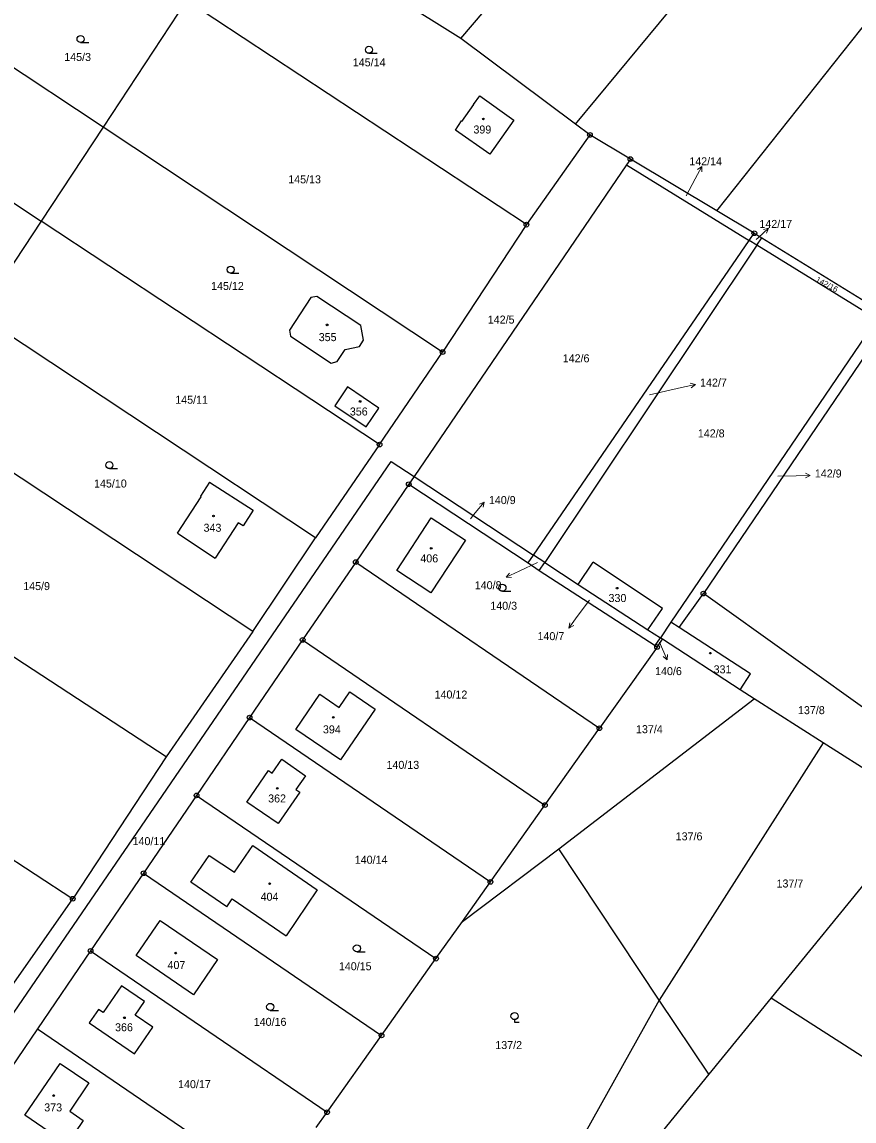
# Model space of a CAD drawing. Extents: x -694609 to -690140, y -1033292 to -1029794.
# Drawn here: x -692786 to -692609.2, y -1031760.9 to -1031527.4 of the extents above; entities that cross this region are included whole.
import ezdxf
from ezdxf.enums import TextEntityAlignment as Align

# ---------------------------------------------------------------- set-up
doc = ezdxf.new("R2010")
doc.units = 0
doc.header["$LTSCALE"] = 0.68
for name, color, linetype, lineweight in [('1', 7, 'Continuous', 25), ('3', 7, 'Continuous', 25), ('5', 7, 'Continuous', 25), ('7', 7, 'Continuous', 13), ('8', 7, 'Continuous', 25)]:
    doc.layers.add(name, color=color, linetype=linetype, lineweight=lineweight)
doc.layers.add('2', color=7, linetype='Continuous')

msp = doc.modelspace()

# ---------------------------------------------------------------- linework, layer by layer
at = {"layer": '1'}
for p, q in [((-692692.71, -1031530.91), (-692627.47, -1031454.27)), ((-692668.37, -1031549.11), (-692604.9, -1031472.56)), ((-692638.3, -1031567.51), (-692583.56, -1031498.53)), ((-692692.71, -1031530.91), (-692723.47, -1031511.71)), ((-692750.99, -1031522.87), (-692768.7, -1031549.76)), ((-692678.79, -1031570.47), (-692750.99, -1031522.87)), ((-692668.37, -1031549.11), (-692692.71, -1031530.91)), ((-692768.7, -1031549.76), (-692793.35, -1031533.48)), ((-692692.52, -1031548.52), (-692689.98, -1031544.97)), ((-692689.98, -1031544.97), (-692690.07, -1031544.92)), ((-692693.83, -1031550.36), (-692692.59, -1031548.44)), ((-692692.59, -1031548.44), (-692692.52, -1031548.52)), ((-692681.46, -1031548.27), (-692686.6, -1031555.5)), ((-692768.7, -1031549.76), (-692781.88, -1031569.73)), ((-692696.62, -1031597.53), (-692768.7, -1031549.76)), ((-692686.6, -1031555.5), (-692693.83, -1031550.36)), ((-692665.29, -1031551.41), (-692668.37, -1031549.11)), ((-692665.29, -1031551.41), (-692678.79, -1031570.47)), ((-692656.7, -1031556.55), (-692665.29, -1031551.41)), ((-692802.84, -1031555.98), (-692781.88, -1031569.73)), ((-692657.53, -1031557.77), (-692702.68, -1031623.98)), ((-692656.7, -1031556.55), (-692657.53, -1031557.77)), ((-692657.53, -1031557.77), (-692631.43, -1031573.85)), ((-692638.3, -1031567.51), (-692656.7, -1031556.55)), ((-692630.36, -1031572.29), (-692638.3, -1031567.51)), ((-692781.88, -1031569.73), (-692795.11, -1031589.67)), ((-692710, -1031617.19), (-692781.88, -1031569.73)), ((-692678.79, -1031570.47), (-692696.62, -1031597.53)), ((-692677.3, -1031640.7), (-692631.43, -1031573.85)), ((-692631.43, -1031573.85), (-692630.36, -1031572.29)), ((-692629.81, -1031574.84), (-692631.43, -1031573.85)), ((-692630.36, -1031572.29), (-692628.76, -1031573.27)), ((-692629.81, -1031574.84), (-692628.76, -1031573.27)), ((-692628.76, -1031573.27), (-692603.26, -1031588.97)), ((-692629.81, -1031574.84), (-692674.91, -1031642.27)), ((-692604.32, -1031590.53), (-692629.81, -1031574.84)), ((-692723.32, -1031585.72), (-692724.61, -1031585.97)), ((-692713.95, -1031591.92), (-692723.32, -1031585.72)), ((-692724.61, -1031585.97), (-692729.16, -1031592.86)), ((-692723.58, -1031636.99), (-692795.11, -1031589.67)), ((-692713.42, -1031595), (-692713.95, -1031591.92)), ((-692604.32, -1031590.53), (-692648.12, -1031654.92)), ((-692602.42, -1031591.7), (-692641.18, -1031648.84)), ((-692729.16, -1031592.86), (-692728.91, -1031594.16)), ((-692728.91, -1031594.16), (-692720.26, -1031599.87)), ((-692714.27, -1031596.39), (-692713.42, -1031595)), ((-692718.98, -1031599.53), (-692717.33, -1031597.01)), ((-692717.33, -1031597.01), (-692714.27, -1031596.39)), ((-692720.26, -1031599.87), (-692718.98, -1031599.53)), ((-692710, -1031617.19), (-692696.62, -1031597.53)), ((-692716.79, -1031604.94), (-692719.53, -1031608.94)), ((-692710.14, -1031609.43), (-692716.79, -1031604.94)), ((-692719.53, -1031608.94), (-692712.85, -1031613.42)), ((-692736.91, -1031656.87), (-692808.34, -1031609.74)), ((-692712.85, -1031613.42), (-692710.14, -1031609.43)), ((-692710, -1031617.19), (-692723.58, -1031636.99)), ((-692819.56, -1031784.34), (-692707.53, -1031620.78)), ((-692707.53, -1031620.78), (-692702.68, -1031623.98)), ((-692746.14, -1031625.17), (-692748.07, -1031628.15)), ((-692746.14, -1031625.17), (-692736.88, -1031631.16)), ((-692702.68, -1031623.98), (-692703.8, -1031625.63)), ((-692702.68, -1031623.98), (-692677.3, -1031640.7)), ((-692703.8, -1031625.63), (-692715.07, -1031642.16)), ((-692703.8, -1031625.63), (-692678.44, -1031642.34)), ((-692752.92, -1031636.03), (-692747.9, -1031628.26)), ((-692747.9, -1031628.26), (-692748.07, -1031628.15)), ((-692740.06, -1031633.82), (-692744.91, -1031641.31)), ((-692706.35, -1031643.96), (-692699, -1031632.74)), ((-692699, -1031632.74), (-692691.75, -1031637.5)), ((-692755.37, -1031683.5), (-692826.6, -1031637.03)), ((-692752.92, -1031636.03), (-692744.91, -1031641.31)), ((-692736.91, -1031656.87), (-692723.58, -1031636.99)), ((-692691.75, -1031637.5), (-692699.13, -1031648.7)), ((-692678.44, -1031642.34), (-692677.3, -1031640.7)), ((-692674.91, -1031642.27), (-692677.3, -1031640.7)), ((-692715.07, -1031642.16), (-692726.34, -1031658.68)), ((-692715.07, -1031642.16), (-692663.28, -1031677.47)), ((-692699.13, -1031648.7), (-692706.35, -1031643.96)), ((-692678.44, -1031642.34), (-692676.11, -1031643.97)), ((-692676.11, -1031643.97), (-692674.91, -1031642.27)), ((-692676.11, -1031643.97), (-692651.46, -1031659.91)), ((-692674.91, -1031642.27), (-692667.81, -1031646.95)), ((-692667.81, -1031646.95), (-692664.62, -1031642.17)), ((-692649.88, -1031651.99), (-692664.62, -1031642.17)), ((-692667.81, -1031646.95), (-692652.96, -1031656.56)), ((-692646.35, -1031656.07), (-692641.18, -1031648.84)), ((-692592.18, -1031683.84), (-692641.18, -1031648.84)), ((-692652.96, -1031656.56), (-692649.88, -1031651.99)), ((-692648.12, -1031654.92), (-692650.3, -1031658.27)), ((-692646.35, -1031656.07), (-692648.12, -1031654.92)), ((-692736.91, -1031656.87), (-692755.37, -1031683.5)), ((-692652.96, -1031656.56), (-692650.3, -1031658.27)), ((-692631.19, -1031665.93), (-692646.35, -1031656.07)), ((-692726.34, -1031658.68), (-692737.61, -1031675.2)), ((-692726.34, -1031658.68), (-692674.86, -1031693.79)), ((-692651.02, -1031660.2), (-692663.28, -1031677.47)), ((-692651.46, -1031659.91), (-692650.3, -1031658.27)), ((-692651.46, -1031659.91), (-692651.02, -1031660.2)), ((-692651.02, -1031660.2), (-692649.86, -1031658.56)), ((-692649.86, -1031658.56), (-692650.3, -1031658.27)), ((-692633.4, -1031669.29), (-692649.86, -1031658.56)), ((-692633.4, -1031669.29), (-692631.19, -1031665.93)), ((-692718.61, -1031673.03), (-692716.35, -1031669.73)), ((-692716.35, -1031669.73), (-692710.91, -1031673.43)), ((-692630.38, -1031671.21), (-692633.4, -1031669.29)), ((-692727.78, -1031677.69), (-692722.69, -1031670.25)), ((-692722.69, -1031670.25), (-692718.61, -1031673.03)), ((-692671.87, -1031703.11), (-692630.38, -1031671.21)), ((-692615.73, -1031680.55), (-692630.38, -1031671.21)), ((-692710.91, -1031673.43), (-692718.27, -1031684.19)), ((-692737.61, -1031675.2), (-692748.88, -1031691.73)), ((-692737.61, -1031675.2), (-692686.43, -1031710.1)), ((-692718.27, -1031684.19), (-692727.78, -1031677.69)), ((-692674.86, -1031693.79), (-692663.28, -1031677.47)), ((-692615.73, -1031680.55), (-692650.57, -1031735.25)), ((-692595.92, -1031693.18), (-692615.73, -1031680.55)), ((-692755.37, -1031683.5), (-692775.19, -1031713.68)), ((-692732.8, -1031686.98), (-692730.79, -1031684.05)), ((-692730.79, -1031684.05), (-692725.71, -1031687.55)), ((-692738.23, -1031693.14), (-692733.63, -1031686.43)), ((-692733.63, -1031686.43), (-692732.8, -1031686.98)), ((-692725.71, -1031687.55), (-692727.76, -1031690.45)), ((-692813.53, -1031688.62), (-692775.19, -1031713.68)), ((-692727.76, -1031690.45), (-692726.92, -1031691.01)), ((-692748.88, -1031691.73), (-692760.14, -1031708.25)), ((-692748.88, -1031691.73), (-692698.01, -1031726.41)), ((-692731.52, -1031697.73), (-692738.23, -1031693.14)), ((-692726.92, -1031691.01), (-692731.52, -1031697.73)), ((-692686.43, -1031710.1), (-692674.86, -1031693.79)), ((-692593.96, -1031694.43), (-692626.76, -1031734.71)), ((-692740.86, -1031708.06), (-692736.96, -1031702.35)), ((-692736.96, -1031702.35), (-692723.23, -1031711.8)), ((-692750.08, -1031710.18), (-692746.18, -1031704.49)), ((-692746.18, -1031704.49), (-692740.86, -1031708.06)), ((-692692.4, -1031718.51), (-692671.87, -1031703.11)), ((-692650.57, -1031735.25), (-692671.87, -1031703.11)), ((-692760.14, -1031708.25), (-692709.58, -1031742.73)), ((-692742.46, -1031715.38), (-692750.08, -1031710.18)), ((-692723.23, -1031711.8), (-692729.85, -1031721.57)), ((-692692.4, -1031718.51), (-692686.43, -1031710.1)), ((-692793.51, -1031739.84), (-692775.19, -1031713.68)), ((-692742.46, -1031715.38), (-692741.34, -1031713.71)), ((-692741.34, -1031713.71), (-692729.85, -1031721.57)), ((-692761.72, -1031725.76), (-692756.64, -1031718.31)), ((-692756.64, -1031718.31), (-692744.45, -1031726.59)), ((-692698.01, -1031726.41), (-692692.4, -1031718.51)), ((-692771.41, -1031724.78), (-692721.16, -1031759.04)), ((-692749.52, -1031734.09), (-692761.72, -1031725.76)), ((-692744.45, -1031726.59), (-692749.52, -1031734.09)), ((-692709.58, -1031742.73), (-692698.01, -1031726.41)), ((-692764.83, -1031732.18), (-692768.72, -1031737.87)), ((-692759.97, -1031735.52), (-692764.83, -1031732.18)), ((-692626.76, -1031734.71), (-692640.01, -1031750.97)), ((-692626.76, -1031734.71), (-692588.96, -1031759.08)), ((-692769.74, -1031737.2), (-692771.69, -1031740.07)), ((-692768.72, -1031737.87), (-692769.74, -1031737.2)), ((-692761.91, -1031738.4), (-692759.97, -1031735.52)), ((-692650.57, -1031735.25), (-692678.6, -1031785.37)), ((-692640.01, -1031750.97), (-692650.57, -1031735.25)), ((-692758.21, -1031740.95), (-692761.91, -1031738.4)), ((-692782.68, -1031741.3), (-692793.95, -1031757.82)), ((-692782.68, -1031741.3), (-692732.69, -1031775.39)), ((-692771.69, -1031740.07), (-692762.09, -1031746.62)), ((-692762.09, -1031746.62), (-692758.21, -1031740.95)), ((-692721.16, -1031759.04), (-692709.58, -1031742.73)), ((-692640.01, -1031750.97), (-692673.75, -1031792.18)), ((-692723.45, -1031762.27), (-692721.16, -1031759.04))]:
    msp.add_line(p, q, dxfattribs=at)
for points in [[(-692690.07, -1031544.92), (-692688.7, -1031543.12), (-692681.46, -1031548.27)], [(-692736.88, -1031631.16), (-692739, -1031634.49), (-692740.06, -1031633.82)], [(-692760.14, -1031708.25), (-692771.41, -1031724.78), (-692782.68, -1031741.3)]]:
    msp.add_lwpolyline(points, dxfattribs=at)
msp.add_lwpolyline([(-692777.84, -1031748.66), (-692771.77, -1031752.8), (-692775.84, -1031758.8), (-692772.95, -1031760.76), (-692776.41, -1031765.85), (-692785.38, -1031759.66)], close=True, dxfattribs=at)
at = {"layer": '3'}
for p, q in [((-692773.543, -1031531.79), (-692771.793, -1031531.79)), ((-692712.253, -1031534.06), (-692710.503, -1031534.06)), ((-692741.643, -1031580.78), (-692739.893, -1031580.78)), ((-692767.413, -1031622.3), (-692765.663, -1031622.3)), ((-692683.883, -1031648.36), (-692682.133, -1031648.36)), ((-692714.823, -1031724.97), (-692713.073, -1031724.97)), ((-692733.243, -1031737.41), (-692731.493, -1031737.41))]:
    msp.add_line(p, q, dxfattribs=at)
msp.add_lwpolyline([(-692681.32, -1031739.372), (-692681.32, -1031739.87), (-692680.319, -1031739.87)], dxfattribs=at)
for centre in [(-692773.5429, -1031531.0398), (-692712.2529, -1031533.3098), (-692741.6429, -1031580.0298), (-692767.4129, -1031621.5498), (-692683.8829, -1031647.6098), (-692714.8229, -1031724.2198), (-692733.2429, -1031736.6598), (-692681.3193, -1031738.6209)]:
    msp.add_circle(centre, 0.75, dxfattribs=at)
at = {"layer": '5'}
for centre in [(-692687.9468, -1031548.0092), (-692721.1468, -1031591.7592), (-692714.1368, -1031608.0292), (-692745.2868, -1031632.3692), (-692699.0168, -1031639.2192), (-692659.5168, -1031647.6992), (-692639.6968, -1031661.5092), (-692719.8268, -1031675.1492), (-692731.7268, -1031690.2292), (-692733.3668, -1031710.4792), (-692753.3268, -1031725.2392), (-692764.2068, -1031738.9792), (-692779.2468, -1031755.4892)]:
    msp.add_circle(centre, 0.175, dxfattribs=at)
at = {"layer": '7'}
for p, q in [((-692641.511, -1031558.1), (-692642.423, -1031558.749)), ((-692627.33, -1031571.232), (-692628.409, -1031571.53)), ((-692642.896, -1031604.425), (-692643.984, -1031604.162)), ((-692618.499, -1031623.758), (-692619.51, -1031623.274)), ((-692687.751, -1031629.421), (-692688.778, -1031629.866)), ((-692683.08, -1031645.368), (-692681.961, -1031645.399)), ((-692669.744, -1031656.178), (-692668.75, -1031655.662)), ((-692648.859, -1031662.912), (-692648.809, -1031661.793))]:
    msp.add_line(p, q, dxfattribs=at)
for points in [[(-692644.83, -1031564.34), (-692642.92, -1031560.75), (-692641.511, -1031558.1), (-692641.539, -1031559.22)], [(-692629.99, -1031573.62), (-692629.56, -1031573.24), (-692627.33, -1031571.232), (-692627.739, -1031572.274)], [(-692652.62, -1031606.62), (-692645.82, -1031605.1), (-692642.896, -1031604.425), (-692643.759, -1031605.138)], [(-692625.37, -1031623.87), (-692621.5, -1031623.81), (-692618.499, -1031623.758), (-692619.492, -1031624.276)], [(-692690.69, -1031632.95), (-692689.68, -1031631.72), (-692687.751, -1031629.421), (-692688.011, -1031630.51)], [(-692676.45, -1031642.28), (-692680.36, -1031644.1), (-692683.08, -1031645.368), (-692682.384, -1031644.491)], [(-692665.4, -1031650.22), (-692667.98, -1031653.75), (-692669.744, -1031656.178), (-692669.56, -1031655.073)], [(-692650.53, -1031659.18), (-692650.08, -1031660.17), (-692648.859, -1031662.912), (-692649.724, -1031662.2)]]:
    msp.add_lwpolyline(points, dxfattribs=at)
at = {"layer": '8'}
for centre, radius in [((-692665.29, -1031551.4099), 0.5), ((-692665.29, -1031551.4099), 0.0303), ((-692656.7, -1031556.5499), 0.5), ((-692656.7, -1031556.5499), 0.0303), ((-692678.79, -1031570.4699), 0.5), ((-692678.79, -1031570.4699), 0.0303), ((-692630.36, -1031572.2899), 0.5), ((-692630.36, -1031572.2899), 0.0303), ((-692696.62, -1031597.5299), 0.5), ((-692696.62, -1031597.5299), 0.0303), ((-692710, -1031617.1899), 0.5), ((-692710, -1031617.1899), 0.0303), ((-692703.8, -1031625.6299), 0.5), ((-692703.8, -1031625.6299), 0.0303), ((-692715.07, -1031642.1599), 0.5), ((-692715.07, -1031642.1599), 0.0303), ((-692641.18, -1031648.8399), 0.5), ((-692641.18, -1031648.8399), 0.0303), ((-692726.34, -1031658.6799), 0.5), ((-692726.34, -1031658.6799), 0.0303), ((-692651.02, -1031660.1999), 0.5), ((-692651.02, -1031660.1999), 0.0303), ((-692737.61, -1031675.1999), 0.5), ((-692737.61, -1031675.1999), 0.0303), ((-692663.28, -1031677.4699), 0.5), ((-692663.28, -1031677.4699), 0.0303), ((-692748.88, -1031691.7299), 0.5), ((-692748.88, -1031691.7299), 0.0303), ((-692674.86, -1031693.7899), 0.5), ((-692674.86, -1031693.7899), 0.0303), ((-692760.14, -1031708.2499), 0.5), ((-692760.14, -1031708.2499), 0.0303), ((-692686.43, -1031710.0999), 0.5), ((-692686.43, -1031710.0999), 0.0303), ((-692775.19, -1031713.6799), 0.5), ((-692775.19, -1031713.6799), 0.0303), ((-692771.41, -1031724.7799), 0.5), ((-692771.41, -1031724.7799), 0.0303), ((-692698.01, -1031726.4099), 0.5), ((-692698.01, -1031726.4099), 0.0303), ((-692709.58, -1031742.7299), 0.5), ((-692709.58, -1031742.7299), 0.0303), ((-692721.16, -1031759.0399), 0.5), ((-692721.16, -1031759.0399), 0.0303)]:
    msp.add_circle(centre, radius, dxfattribs=at)

# ---------------------------------------------------------------- texts
at = {"layer": '2'}
for s, p in [('145/3', (-692774.16, -1031535.695)), ('145/14', (-692712.21, -1031536.835)), ('399', (-692688.159, -1031551.102)), ('142/14', (-692640.7, -1031557.865)), ('145/13', (-692725.93, -1031561.685)), ('142/17', (-692625.81, -1031571.165)), ('145/12', (-692742.32, -1031584.345)), ('142/5', (-692684.16, -1031591.485)), ('355', (-692721.029, -1031595.215)), ('142/6', (-692668.24, -1031599.715)), ('145/11', (-692749.94, -1031608.515)), ('356', (-692714.419, -1031611.015)), ('142/8', (-692639.52, -1031615.665)), ('145/10', (-692767.2, -1031626.315)), ('343', (-692745.509, -1031635.715)), ('406', (-692699.439, -1031642.222)), ('145/9', (-692782.88, -1031648.105)), ('140/3', (-692683.62, -1031652.285)), ('330', (-692659.449, -1031650.645)), ('331', (-692637.119, -1031665.795)), ('140/12', (-692694.83, -1031671.145)), ('137/8', (-692618.24, -1031674.465)), ('394', (-692720.139, -1031678.552)), ('137/4', (-692652.66, -1031678.505)), ('140/13', (-692705.05, -1031686.095)), ('362', (-692731.779, -1031693.225)), ('137/6', (-692644.23, -1031701.275)), ('140/11', (-692759.01, -1031702.295)), ('140/14', (-692711.79, -1031706.245)), ('137/7', (-692622.8, -1031711.295)), ('140/15', (-692715.17, -1031728.875)), ('140/16', (-692733.26, -1031740.685)), ('366', (-692764.309, -1031741.835)), ('137/2', (-692682.56, -1031745.615)), ('140/17', (-692749.34, -1031753.925)), ('373', (-692779.359, -1031758.865))]:
    msp.add_text(s, height=1.7, dxfattribs=at).set_placement(p, align=Align.CENTER)
at = {"layer": '2', "width": 1.05}
msp.add_text('142/16', height=1.172, rotation=332, dxfattribs=at).set_placement((-692615.2066, -1031583.6826), align=Align.CENTER)
at = {"layer": '2'}
for s, p in [('142/7', (-692641.89, -1031604.865)), ('142/9', (-692617.5, -1031624.185)), ('140/9', (-692686.77, -1031629.835)), ('140/6', (-692651.45, -1031666.175)), ('404', (-692735.28, -1031714.105)), ('407', (-692755.06, -1031728.605))]:
    msp.add_text(s, height=1.7, dxfattribs=at).set_placement(p)
for s, p in [('140/8', (-692684.08, -1031647.925)), ('140/7', (-692670.75, -1031658.735))]:
    msp.add_text(s, height=1.7, dxfattribs=at).set_placement(p, align=Align.RIGHT)

doc.saveas('drawing.dxf')
